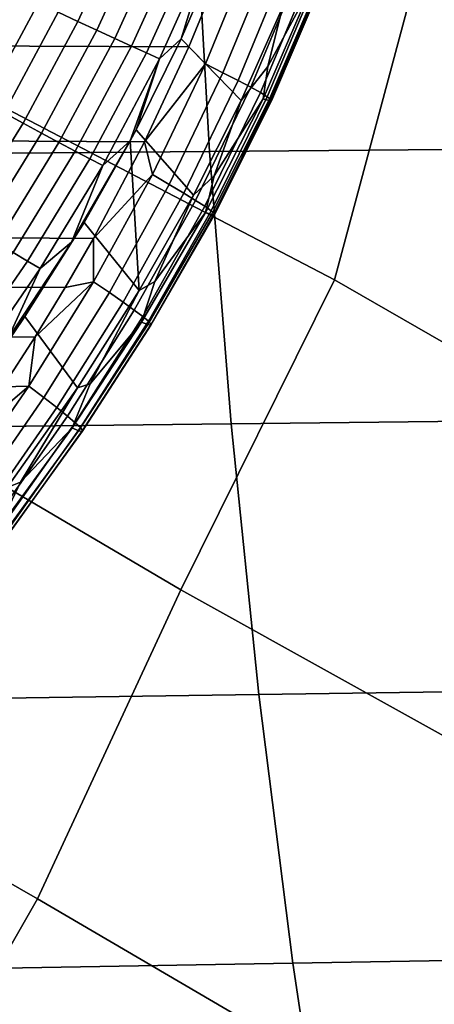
# Model space of a CAD drawing. Header units: metres. Extents: x -240 to 45, y -77 to 27.
# Tile 543 of 656: x -166.189 to -165.41, y -3.102 to -1.255. Entities that reach past the tile are written whole.
import ezdxf

# ---------------------------------------------------------------- set-up
doc = ezdxf.new("R2010")
doc.units = ezdxf.units.M
doc.layers.add('solid_102011X2', color=7, linetype='CONTINUOUS')

msp = doc.modelspace()

# ---------------------------------------------------------------- linework, layer by layer
at = {"layer": 'solid_102011X2'}
for points in [[(-165.597961, -1.742998, 318.878723), (-166.687668, -1.174633, 317.501953), (-166.594849, -0.587131, 317.559296), (-165.441971, -1.162151, 318.973206)], [(-164.332092, -1.724347, 320.333801), (-165.441971, -1.162151, 318.973206), (-165.34906, -0.580892, 319.028992), (-164.175934, -1.149716, 320.425629)], [(-163.919632, -0.978543, 356.079895), (-165.861176, -0.989284, 354.864899), (-165.83252, -1.502377, 354.825439), (-163.89183, -1.486064, 356.040497)], [(-165.861176, -0.989284, 354.864899), (-167.789078, -1.0002, 353.624359), (-167.759567, -1.518954, 353.5849), (-165.83252, -1.502377, 354.825439)], [(-166.116379, -1.241084, 297.869049), (-166.026718, -1.046098, 297.864441), (-165.988998, -1.061017, 297.872131), (-166.07962, -1.258432, 297.876312)], [(-166.07962, -1.258432, 297.876312), (-165.988998, -1.061017, 297.872131), (-165.952591, -1.075289, 297.885315), (-166.044052, -1.27506, 297.889069)], [(-166.044052, -1.27506, 297.889069), (-165.952591, -1.075289, 297.885315), (-165.918152, -1.088646, 297.903748), (-166.010361, -1.290656, 297.907104)], [(-166.010361, -1.290656, 297.907104), (-165.918152, -1.088646, 297.903748), (-165.886337, -1.100834, 297.927063), (-165.979156, -1.304924, 297.930054)], [(-165.871002, -1.306085, 298.823639), (-165.799591, -1.130998, 298.819489), (-177.520096, -1.0979, 305.868591), (-177.552078, -1.257347, 305.853699)], [(-165.979156, -1.304924, 297.930054), (-165.886337, -1.100834, 297.927063), (-165.857773, -1.111622, 297.954865), (-165.951035, -1.317593, 297.957489)], [(-165.951035, -1.317593, 297.957489), (-165.857773, -1.111622, 297.954865), (-165.832993, -1.120806, 297.986572), (-165.926544, -1.328425, 297.988922)], [(-165.926544, -1.328425, 297.988922), (-165.832993, -1.120806, 297.986572), (-165.88562, -1.291152, 298.02066)], [(-165.832993, -1.120806, 297.986572), (-165.812622, -1.121804, 298.016815), (-165.88562, -1.291152, 298.02066)], [(-165.695679, -1.232472, 298.286621), (-165.773117, -1.407129, 298.291809), (-165.88562, -1.291152, 298.02066), (-165.812622, -1.121804, 298.016815)], [(-165.840286, -1.338183, 298.793579), (-165.75325, -1.125168, 298.789001), (-165.799591, -1.130998, 298.819489), (-165.871002, -1.306085, 298.823639)], [(-165.718872, -1.139552, 298.753906), (-165.75325, -1.125168, 298.789001), (-165.840286, -1.338183, 298.793579), (-165.807251, -1.35472, 298.758118)], [(-165.689011, -1.152331, 298.714325), (-165.718872, -1.139552, 298.753906), (-165.807251, -1.35472, 298.758118), (-165.778671, -1.369368, 298.718262)], [(-165.636536, -1.183286, 298.372864), (-165.723007, -1.343132, 298.327209), (-165.695679, -1.232472, 298.286621), (-165.634628, -1.131454, 298.323883)], [(-165.664154, -1.163295, 298.670898), (-165.689011, -1.152331, 298.714325), (-165.778671, -1.369368, 298.718262), (-165.75502, -1.381887, 298.674591)], [(-165.644714, -1.172264, 298.62439), (-165.664154, -1.163295, 298.670898), (-165.75502, -1.381887, 298.674591), (-165.736664, -1.392071, 298.627899)], [(-165.441971, -1.162151, 318.973206), (-164.332092, -1.724347, 320.333801), (-164.629059, -2.29988, 320.115753), (-165.597961, -1.742998, 318.878723)], [(-166.687668, -1.174633, 317.501953), (-165.597961, -1.742998, 318.878723), (-165.886032, -2.3246, 318.66449), (-166.843491, -1.761717, 317.404785)], [(-165.631012, -1.17909, 298.575531), (-165.644714, -1.172264, 298.62439), (-165.736664, -1.392071, 298.627899), (-165.723923, -1.399752, 298.578888)], [(-165.62326, -1.183661, 298.525116), (-165.631012, -1.17909, 298.575531), (-165.723923, -1.399752, 298.578888), (-165.71701, -1.404805, 298.528381)], [(-165.636536, -1.183286, 298.372864), (-165.626053, -1.185777, 298.422943), (-165.720978, -1.406736, 298.42627), (-165.731812, -1.403581, 298.376312)], [(-165.723007, -1.343132, 298.327209), (-165.636536, -1.183286, 298.372864), (-165.731812, -1.403581, 298.376312)], [(-165.626053, -1.185777, 298.422943), (-165.621597, -1.185903, 298.473969), (-165.716019, -1.407146, 298.477234), (-165.720978, -1.406736, 298.42627)], [(-165.621597, -1.185903, 298.473969), (-165.62326, -1.183661, 298.525116), (-165.71701, -1.404805, 298.528381), (-165.716019, -1.407146, 298.477234)], [(-166.290298, -1.389808, 297.877808), (-166.190643, -1.205557, 297.871521), (-166.15361, -1.223348, 297.867432), (-166.254471, -1.409815, 297.87323)], [(-166.254471, -1.409815, 297.87323), (-166.15361, -1.223348, 297.867432), (-166.116379, -1.241084, 297.869049), (-166.218369, -1.429797, 297.874359)], [(-165.723007, -1.343132, 298.327209), (-165.773117, -1.407129, 298.291809), (-165.695679, -1.232472, 298.286621)], [(-166.218369, -1.429797, 297.874359), (-166.116379, -1.241084, 297.869049), (-166.07962, -1.258432, 297.876312), (-166.182663, -1.449378, 297.881104)], [(-165.954514, -1.484544, 298.828369), (-165.871002, -1.306085, 298.823639), (-177.552078, -1.257347, 305.853699), (-177.588654, -1.417486, 305.836639)], [(-166.182663, -1.449378, 297.881104), (-166.07962, -1.258432, 297.876312), (-166.044052, -1.27506, 297.889069), (-166.148026, -1.468186, 297.893402)], [(-166.148026, -1.468186, 297.893402), (-166.044052, -1.27506, 297.889069), (-166.010361, -1.290656, 297.907104), (-166.115128, -1.485865, 297.91098)], [(-166.115128, -1.485865, 297.91098), (-166.010361, -1.290656, 297.907104), (-165.979156, -1.304924, 297.930054), (-166.084579, -1.50208, 297.933502)], [(-165.773117, -1.407129, 298.291809), (-165.862473, -1.584203, 298.297668), (-165.970245, -1.462037, 298.024902), (-165.88562, -1.291152, 298.02066)], [(-165.926544, -1.328425, 297.988922), (-165.88562, -1.291152, 298.02066), (-165.970245, -1.462037, 298.024902)], [(-166.084579, -1.50208, 297.933502), (-165.979156, -1.304924, 297.930054), (-165.951035, -1.317593, 297.957489), (-166.056961, -1.516525, 297.960571)], [(-165.840286, -1.338183, 298.793579), (-165.871002, -1.306085, 298.823639), (-165.954514, -1.484544, 298.828369)], [(-166.056961, -1.516525, 297.960571), (-165.951035, -1.317593, 297.957489), (-165.926544, -1.328425, 297.988922), (-166.032806, -1.528926, 297.991669)], [(-166.032806, -1.528926, 297.991669), (-165.926544, -1.328425, 297.988922), (-165.981247, -1.482713, 298.025452)], [(-165.926544, -1.328425, 297.988922), (-165.970245, -1.462037, 298.024902), (-165.981247, -1.482713, 298.025452)], [(-165.939774, -1.54569, 298.798676), (-165.840286, -1.338183, 298.793579), (-165.954514, -1.484544, 298.828369)], [(-165.807251, -1.35472, 298.758118), (-165.840286, -1.338183, 298.793579), (-165.939774, -1.54569, 298.798676), (-165.908173, -1.564089, 298.762848)], [(-165.731812, -1.403581, 298.376312), (-165.823517, -1.548096, 298.330963), (-165.773117, -1.407129, 298.291809), (-165.723007, -1.343132, 298.327209)], [(-165.778671, -1.369368, 298.718262), (-165.807251, -1.35472, 298.758118), (-165.908173, -1.564089, 298.762848), (-165.880966, -1.580332, 298.722626)], [(-165.75502, -1.381887, 298.674591), (-165.778671, -1.369368, 298.718262), (-165.880966, -1.580332, 298.722626), (-165.858566, -1.594151, 298.678711)], [(-165.736664, -1.392071, 298.627899), (-165.75502, -1.381887, 298.674591), (-165.858566, -1.594151, 298.678711), (-165.84137, -1.605321, 298.631775)], [(-165.723923, -1.399752, 298.578888), (-165.736664, -1.392071, 298.627899), (-165.84137, -1.605321, 298.631775), (-165.829651, -1.613656, 298.582611)], [(-165.731812, -1.403581, 298.376312), (-165.720978, -1.406736, 298.42627), (-165.828827, -1.620533, 298.429962), (-165.839996, -1.616654, 298.380127)], [(-165.823517, -1.548096, 298.330963), (-165.731812, -1.403581, 298.376312), (-165.839996, -1.616654, 298.380127)], [(-165.71701, -1.404805, 298.528381), (-165.723923, -1.399752, 298.578888), (-165.829651, -1.613656, 298.582611), (-165.823608, -1.619021, 298.532043)], [(-166.050613, -1.665919, 298.83374), (-165.954514, -1.484544, 298.828369), (-177.588654, -1.417486, 305.836639), (-177.629852, -1.578327, 305.817322)], [(-165.823517, -1.548096, 298.330963), (-165.862473, -1.584203, 298.297668), (-165.773117, -1.407129, 298.291809)], [(-165.720978, -1.406736, 298.42627), (-165.716019, -1.407146, 298.477234), (-165.823318, -1.621326, 298.480896), (-165.828827, -1.620533, 298.429962)], [(-165.716019, -1.407146, 298.477234), (-165.71701, -1.404805, 298.528381), (-165.823608, -1.619021, 298.532043), (-165.823318, -1.621326, 298.480896)], [(-166.331497, -1.61192, 297.880371), (-166.218369, -1.429797, 297.874359), (-166.182663, -1.449378, 297.881104), (-166.29689, -1.633534, 297.886597)], [(-166.29689, -1.633534, 297.886597), (-166.182663, -1.449378, 297.881104), (-166.148026, -1.468186, 297.893402), (-166.263229, -1.654338, 297.898376)], [(-166.263229, -1.654338, 297.898376), (-166.148026, -1.468186, 297.893402), (-166.115128, -1.485865, 297.91098), (-166.231171, -1.673939, 297.915466)], [(-165.862473, -1.584203, 298.297668), (-165.96431, -1.763247, 298.304077), (-165.981247, -1.482713, 298.025452), (-165.970245, -1.462037, 298.024902)], [(-166.231171, -1.673939, 297.915466), (-166.115128, -1.485865, 297.91098), (-166.084579, -1.50208, 297.933502), (-166.201309, -1.691966, 297.937531)], [(-166.091873, -1.672662, 298.028137), (-165.981247, -1.482713, 298.025452), (-166.067688, -1.635438, 298.029633)], [(-166.032806, -1.528926, 297.991669), (-165.981247, -1.482713, 298.025452), (-166.091873, -1.672662, 298.028137)], [(-165.96431, -1.763247, 298.304077), (-166.067688, -1.635438, 298.029633), (-165.981247, -1.482713, 298.025452)], [(-165.939774, -1.54569, 298.798676), (-165.954514, -1.484544, 298.828369), (-166.050613, -1.665919, 298.83374)], [(-163.89183, -1.486064, 356.040497), (-165.83252, -1.502377, 354.825439), (-165.792068, -2.013155, 354.769775), (-163.852585, -1.991295, 355.984863)], [(-165.83252, -1.502377, 354.825439), (-167.759567, -1.518954, 353.5849), (-167.717926, -2.035367, 353.529205), (-165.792068, -2.013155, 354.769775)], [(-166.201309, -1.691966, 297.937531), (-166.084579, -1.50208, 297.933502), (-166.056961, -1.516525, 297.960571), (-166.17421, -1.708076, 297.964203)], [(-166.17421, -1.708076, 297.964203), (-166.056961, -1.516525, 297.960571), (-166.032806, -1.528926, 297.991669), (-166.150406, -1.721967, 297.994934)], [(-166.150406, -1.721967, 297.994934), (-166.032806, -1.528926, 297.991669), (-166.091873, -1.672662, 298.028137)], [(-166.050629, -1.74722, 298.804291), (-165.939774, -1.54569, 298.798676), (-166.050613, -1.665919, 298.83374)], [(-165.908173, -1.564089, 298.762848), (-165.939774, -1.54569, 298.798676), (-166.050629, -1.74722, 298.804291), (-166.020538, -1.767255, 298.768036)], [(-165.839996, -1.616654, 298.380127), (-165.935165, -1.746493, 298.335144), (-165.862473, -1.584203, 298.297668), (-165.823517, -1.548096, 298.330963)], [(-165.880966, -1.580332, 298.722626), (-165.908173, -1.564089, 298.762848), (-166.020538, -1.767255, 298.768036), (-165.994751, -1.784879, 298.727478)], [(-166.103561, -1.757549, 298.83667), (-166.050613, -1.665919, 298.83374), (-177.629852, -1.578327, 305.817322), (-177.67572, -1.739888, 305.795624)], [(-165.858566, -1.594151, 298.678711), (-165.880966, -1.580332, 298.722626), (-165.994751, -1.784879, 298.727478), (-165.973694, -1.799804, 298.683258)], [(-165.935165, -1.746493, 298.335144), (-165.96431, -1.763247, 298.304077), (-165.862473, -1.584203, 298.297668)], [(-165.84137, -1.605321, 298.631775), (-165.858566, -1.594151, 298.678711), (-165.973694, -1.799804, 298.683258), (-165.957703, -1.811785, 298.636108)], [(-165.829651, -1.613656, 298.582611), (-165.84137, -1.605321, 298.631775), (-165.957703, -1.811785, 298.636108), (-165.947052, -1.820624, 298.586792)], [(-165.839996, -1.616654, 298.380127), (-165.828827, -1.620533, 298.429962), (-165.94841, -1.82711, 298.434143), (-165.959946, -1.822474, 298.38446)], [(-165.935165, -1.746493, 298.335144), (-165.839996, -1.616654, 298.380127), (-165.959946, -1.822474, 298.38446)], [(-165.828827, -1.620533, 298.429962), (-165.823318, -1.621326, 298.480896), (-165.942368, -1.82835, 298.484985), (-165.94841, -1.82711, 298.434143)], [(-165.823608, -1.619021, 298.532043), (-165.829651, -1.613656, 298.582611), (-165.947052, -1.820624, 298.586792), (-165.94191, -1.826177, 298.536133)], [(-165.823318, -1.621326, 298.480896), (-165.823608, -1.619021, 298.532043), (-165.94191, -1.826177, 298.536133), (-165.942368, -1.82835, 298.484985)], [(-165.96431, -1.763247, 298.304077), (-166.080338, -1.945798, 298.31131), (-166.179306, -1.812108, 298.035004), (-166.067688, -1.635438, 298.029633)], [(-166.091873, -1.672662, 298.028137), (-166.067688, -1.635438, 298.029633), (-166.179306, -1.812108, 298.035004)], [(-166.211975, -1.855093, 298.031311), (-166.091873, -1.672662, 298.028137), (-166.179306, -1.812108, 298.035004)], [(-166.150406, -1.721967, 297.994934), (-166.091873, -1.672662, 298.028137), (-166.211975, -1.855093, 298.031311)], [(-166.050629, -1.74722, 298.804291), (-166.050613, -1.665919, 298.83374), (-166.103561, -1.757549, 298.83667)], [(-166.327988, -1.874451, 297.942139), (-166.201309, -1.691966, 297.937531), (-166.17421, -1.708076, 297.964203), (-166.301437, -1.892116, 297.968353)], [(-166.301437, -1.892116, 297.968353), (-166.17421, -1.708076, 297.964203), (-166.150406, -1.721967, 297.994934), (-166.277985, -1.907413, 297.998688)], [(-166.277985, -1.907413, 297.998688), (-166.150406, -1.721967, 297.994934), (-166.211975, -1.855093, 298.031311)], [(-166.160034, -1.850067, 298.839783), (-166.103561, -1.757549, 298.83667), (-177.67572, -1.739888, 305.795624), (-177.72644, -1.902132, 305.771515)], [(-166.171875, -1.942605, 298.810486), (-166.050629, -1.74722, 298.804291), (-166.160034, -1.850067, 298.839783)], [(-166.020538, -1.767255, 298.768036), (-166.050629, -1.74722, 298.804291), (-166.171875, -1.942605, 298.810486), (-166.143311, -1.964028, 298.773773)], [(-166.050629, -1.74722, 298.804291), (-166.103561, -1.757549, 298.83667), (-166.160034, -1.850067, 298.839783)], [(-165.959946, -1.822474, 298.38446), (-166.056793, -1.938015, 298.339813), (-165.96431, -1.763247, 298.304077), (-165.935165, -1.746493, 298.335144)], [(-165.597961, -1.742998, 318.878723), (-164.629059, -2.29988, 320.115753), (-164.898483, -2.873154, 319.962158), (-165.886032, -2.3246, 318.66449)], [(-166.843491, -1.761717, 317.404785), (-165.886032, -2.3246, 318.66449), (-166.155258, -2.904037, 318.506378), (-167.12291, -2.349406, 317.194519)], [(-165.994751, -1.784879, 298.727478), (-166.020538, -1.767255, 298.768036), (-166.143311, -1.964028, 298.773773), (-166.118973, -1.982803, 298.732819)], [(-166.056793, -1.938015, 298.339813), (-166.080338, -1.945798, 298.31131), (-165.96431, -1.763247, 298.304077)], [(-165.973694, -1.799804, 298.683258), (-165.994751, -1.784879, 298.727478), (-166.118973, -1.982803, 298.732819), (-166.099258, -1.998622, 298.688293)], [(-165.957703, -1.811785, 298.636108), (-165.973694, -1.799804, 298.683258), (-166.099258, -1.998622, 298.688293), (-166.084488, -2.011225, 298.6409)], [(-166.080338, -1.945798, 298.31131), (-166.212143, -2.132636, 298.319519), (-166.240891, -1.901881, 298.037994), (-166.179306, -1.812108, 298.035004)], [(-166.211975, -1.855093, 298.031311), (-166.179306, -1.812108, 298.035004), (-166.240891, -1.901881, 298.037994)], [(-165.959946, -1.822474, 298.38446), (-165.94841, -1.82711, 298.434143), (-166.078461, -2.026185, 298.438812), (-166.090347, -2.020753, 298.389282)], [(-166.056793, -1.938015, 298.339813), (-165.959946, -1.822474, 298.38446), (-166.090347, -2.020753, 298.389282)], [(-165.947052, -1.820624, 298.586792), (-165.957703, -1.811785, 298.636108), (-166.084488, -2.011225, 298.6409), (-166.074905, -2.020404, 298.591461)], [(-165.94841, -1.82711, 298.434143), (-165.942368, -1.82835, 298.484985), (-166.071869, -2.027947, 298.489563), (-166.078461, -2.026185, 298.438812)], [(-165.94191, -1.826177, 298.536133), (-165.947052, -1.820624, 298.586792), (-166.074905, -2.020404, 298.591461), (-166.070679, -2.026009, 298.54071)], [(-165.942368, -1.82835, 298.484985), (-165.94191, -1.826177, 298.536133), (-166.070679, -2.026009, 298.54071), (-166.071869, -2.027947, 298.489563)], [(-166.220612, -1.943933, 298.843231), (-166.160034, -1.850067, 298.839783), (-177.72644, -1.902132, 305.771515)], [(-166.171875, -1.942605, 298.810486), (-166.160034, -1.850067, 298.839783), (-166.220612, -1.943933, 298.843231)], [(-166.090347, -2.020753, 298.389282), (-166.187286, -2.122589, 298.344971), (-166.080338, -1.945798, 298.31131), (-166.056793, -1.938015, 298.339813)], [(-166.30246, -2.131823, 298.817169), (-166.171875, -1.942605, 298.810486), (-166.28511, -2.038999, 298.846802)], [(-166.143311, -1.964028, 298.773773), (-166.171875, -1.942605, 298.810486), (-166.30246, -2.131823, 298.817169), (-166.275421, -2.154392, 298.779999)], [(-166.171875, -1.942605, 298.810486), (-166.220612, -1.943933, 298.843231), (-166.28511, -2.038999, 298.846802)], [(-166.187286, -2.122589, 298.344971), (-166.212143, -2.132636, 298.319519), (-166.080338, -1.945798, 298.31131)], [(-166.118973, -1.982803, 298.732819), (-166.143311, -1.964028, 298.773773), (-166.275421, -2.154392, 298.779999), (-166.252502, -2.17409, 298.738678)], [(-166.099258, -1.998622, 298.688293), (-166.118973, -1.982803, 298.732819), (-166.252502, -2.17409, 298.738678), (-166.234116, -2.190593, 298.693817)], [(-163.852585, -1.991295, 355.984863), (-165.792068, -2.013155, 354.769775), (-165.739914, -2.520832, 354.697998), (-163.801956, -2.493459, 355.913147)], [(-166.084488, -2.011225, 298.6409), (-166.099258, -1.998622, 298.688293), (-166.234116, -2.190593, 298.693817), (-166.220566, -2.203631, 298.646179)], [(-166.074905, -2.020404, 298.591461), (-166.084488, -2.011225, 298.6409), (-166.220566, -2.203631, 298.646179), (-166.212036, -2.212989, 298.596558)], [(-165.792068, -2.013155, 354.769775), (-167.717926, -2.035367, 353.529205), (-167.6642, -2.548647, 353.457367), (-165.739914, -2.520832, 354.697998)], [(-166.090347, -2.020753, 298.389282), (-166.078461, -2.026185, 298.438812), (-166.217743, -2.217759, 298.443939), (-166.22995, -2.211492, 298.394592)], [(-166.187286, -2.122589, 298.344971), (-166.090347, -2.020753, 298.389282), (-166.22995, -2.211492, 298.394592)], [(-166.078461, -2.026185, 298.438812), (-166.071869, -2.027947, 298.489563), (-166.210617, -2.220112, 298.494598), (-166.217743, -2.217759, 298.443939)], [(-166.070679, -2.026009, 298.54071), (-166.074905, -2.020404, 298.591461), (-166.212036, -2.212989, 298.596558), (-166.20871, -2.218513, 298.545746)], [(-166.071869, -2.027947, 298.489563), (-166.070679, -2.026009, 298.54071), (-166.20871, -2.218513, 298.545746), (-166.210617, -2.220112, 298.494598)], [(-166.22995, -2.211492, 298.394592), (-166.325577, -2.300338, 298.350586), (-166.212143, -2.132636, 298.319519), (-166.187286, -2.122589, 298.344971)], [(-165.230438, -3.445271, 319.770264), (-166.155258, -2.904037, 318.506378), (-165.886032, -2.3246, 318.66449), (-164.898483, -2.873154, 319.962158)], [(-166.486938, -3.482304, 318.308929), (-167.391937, -2.935026, 317.03186), (-167.12291, -2.349406, 317.194519), (-166.155258, -2.904037, 318.506378)], [(-163.801956, -2.493459, 355.913147), (-165.739914, -2.520832, 354.697998), (-165.676132, -3.024626, 354.610199), (-163.740051, -2.991782, 355.825439)], [(-165.739914, -2.520832, 354.697998), (-167.6642, -2.548647, 353.457367), (-167.598511, -3.058002, 353.369507), (-165.676132, -3.024626, 354.610199)], [(-165.636856, -4.016413, 319.525665), (-166.486938, -3.482304, 318.308929), (-166.155258, -2.904037, 318.506378), (-165.230438, -3.445271, 319.770264)], [(-163.740051, -2.991782, 355.825439), (-165.676132, -3.024626, 354.610199), (-165.600784, -3.523759, 354.506531), (-163.666931, -3.485492, 355.721832)], [(-165.676132, -3.024626, 354.610199), (-167.598511, -3.058002, 353.369507), (-167.520935, -3.562644, 353.265778), (-165.600784, -3.523759, 354.506531)]]:
    msp.add_3dface(points, dxfattribs=at)

doc.saveas('drawing.dxf')
